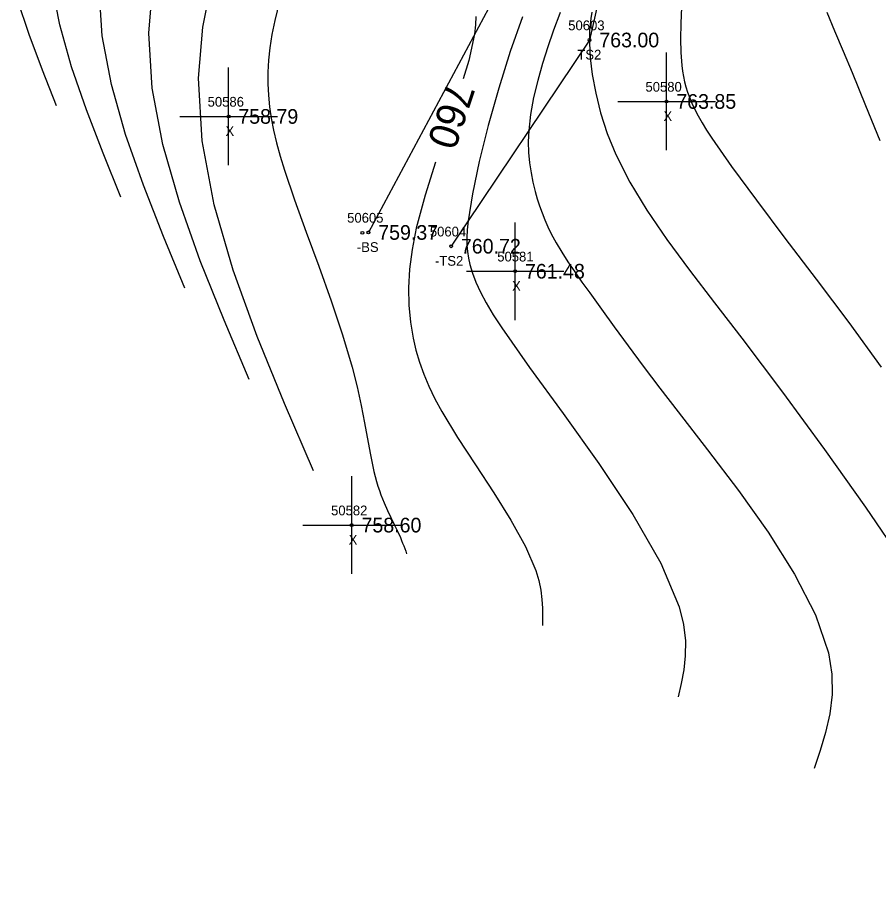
# Model space of a CAD drawing. Extents: x 1378535 to 1380697, y 997729 to 1000024.
# Drawn here: x 1379084.3 to 1379172.5, y 999268.6 to 999358 of the extents above; entities that cross this region are included whole.
import ezdxf

# ---------------------------------------------------------------- set-up
doc = ezdxf.new("R2010")
doc.units = 0
for name, color, linetype in [('RD_DTM_BkLn2', 7, 'Continuous'), ('RD_DTM_BkLn_txCode', 7, 'Continuous'), ('RD_DTM_Major1', 7, 'Continuous'), ('RD_DTM_Major1_Lbl', 7, 'Continuous'), ('RD_DTM_Minor1', 7, 'Continuous'), ('RD_EX_Misc', 7, 'Continuous'), ('RD_EX_Misc_txCode', 7, 'Continuous'), ('RD_EX_TX_Misc_ELEV', 7, 'Continuous'), ('RD_SMD_Locator', 7, 'Continuous')]:
    doc.layers.add(name, color=color, linetype=linetype)

msp = doc.modelspace()

# ---------------------------------------------------------------- linework, layer by layer
at = {"layer": 'RD_DTM_BkLn2'}
for points in [[(1379146.818, 999398.407), (1379144.982, 999382.922), (1379134.055, 999361.851), (1379120.234, 999336.005)], [(1379416.856, 999168.193), (1379377.071, 999191.565), (1379325.922, 999232.844), (1379290.492, 999266.41), (1379257.214, 999297.274), (1379219.38, 999336.566), (1379176.35, 999381.85), (1379150.26, 999388.272), (1379142.877, 999355.719), (1379128.704, 999334.594)]]:
    msp.add_lwpolyline(points, dxfattribs=at)
at = {"layer": 'RD_DTM_Major1'}
for points in [[(1379094.857, 999339.632), (1379093.046, 999344.113), (1379091.337, 999348.567), (1379089.829, 999352.966), (1379088.623, 999357.281), (1379087.819, 999361.486)], [(1379131.246, 999358.14), (1379131.203, 999357.268), (1379131.091, 999356.308), (1379130.5, 999353.609), (1379129.94, 999351.744)], [(1379167.178, 999358.572), (1379167.97, 999356.648), (1379168.841, 999354.588), (1379169.77, 999352.382), (1379171.153, 999349.015), (1379172.61, 999345.439)], [(1379127.113, 999343.2), (1379126.045, 999339.841), (1379125.136, 999336.444), (1379124.708, 999334.274), (1379124.445, 999332.245), (1379124.336, 999330.339), (1379124.367, 999328.54), (1379124.527, 999326.829), (1379124.803, 999325.189), (1379125.093, 999323.949), (1379125.454, 999322.724), (1379125.894, 999321.498), (1379126.419, 999320.254), (1379127.038, 999318.976), (1379127.757, 999317.646), (1379129.364, 999314.996), (1379131.186, 999312.198), (1379133.063, 999309.346), (1379134.831, 999306.53), (1379136.327, 999303.844), (1379137.389, 999301.379), (1379137.694, 999300.338), (1379137.893, 999299.352), (1379138.008, 999298.411), (1379138.058, 999297.503), (1379138.067, 999296.618), (1379138.054, 999295.744)]]:
    msp.add_lwpolyline(points, dxfattribs=at)
at = {"layer": 'RD_DTM_Minor1'}
for points in [[(1379114.6, 999311.594), (1379111.628, 999318.483), (1379108.83, 999325.341), (1379106.379, 999332.134), (1379104.447, 999338.831), (1379103.209, 999345.401), (1379102.839, 999351.811), (1379103.276, 999357.038), (1379104.267, 999362.041)], [(1379101.438, 999330.286), (1379099.245, 999335.578), (1379097.176, 999340.84), (1379095.357, 999346.043), (1379093.911, 999351.156), (1379092.962, 999356.149), (1379092.636, 999360.994)], [(1379108.019, 999320.94), (1379105.438, 999327.032), (1379103.006, 999333.093), (1379100.872, 999339.093), (1379099.184, 999345.001), (1379098.092, 999350.787), (1379097.744, 999356.421), (1379098.097, 999361.007)], [(1379111.37, 999360.731), (1379110.628, 999357.717), (1379110.345, 999356.272), (1379110.137, 999354.918), (1379110.001, 999353.638), (1379109.933, 999352.413), (1379109.928, 999351.226), (1379109.984, 999350.06), (1379110.099, 999348.886), (1379110.274, 999347.696), (1379110.512, 999346.47), (1379110.815, 999345.189), (1379111.186, 999343.834), (1379111.629, 999342.385), (1379112.654, 999339.352), (1379113.854, 999336.031), (1379115.136, 999332.539), (1379116.41, 999328.994), (1379117.586, 999325.512), (1379118.572, 999322.213), (1379119.084, 999320.181), (1379119.499, 999318.281), (1379119.84, 999316.515), (1379120.404, 999313.39), (1379120.677, 999312.033), (1379120.799, 999311.5), (1379120.926, 999310.99), (1379121.06, 999310.5), (1379121.202, 999310.026), (1379121.352, 999309.568), (1379121.511, 999309.121), (1379121.834, 999308.311), (1379122.178, 999307.534), (1379122.53, 999306.789), (1379122.877, 999306.076), (1379123.205, 999305.395), (1379123.501, 999304.745), (1379123.623, 999304.455), (1379123.736, 999304.171), (1379123.844, 999303.891), (1379123.946, 999303.614), (1379124.045, 999303.339), (1379124.142, 999303.066)], [(1379088.276, 999348.978), (1379086.841, 999352.636), (1379085.484, 999356.27), (1379084.283, 999359.857)], [(1379152.301, 999359.075), (1379152.236, 999357.405), (1379152.211, 999355.852), (1379152.238, 999354.423), (1379152.331, 999353.121), (1379152.404, 999352.536), (1379152.498, 999351.977), (1379152.613, 999351.435), (1379152.752, 999350.906), (1379152.916, 999350.382), (1379153.107, 999349.858), (1379153.364, 999349.24), (1379153.665, 999348.603), (1379154.013, 999347.937), (1379154.415, 999347.232), (1379154.875, 999346.479), (1379155.398, 999345.669), (1379157.42, 999342.759), (1379159.963, 999339.311), (1379162.898, 999335.428), (1379166.095, 999331.214), (1379169.426, 999326.776), (1379172.762, 999322.216)], [(1379135.996, 999358.088), (1379134.759, 999354.549), (1379133.576, 999350.77), (1379132.5, 999346.947), (1379131.584, 999343.277), (1379130.879, 999339.955), (1379130.438, 999337.178), (1379130.348, 999336.281), (1379130.305, 999335.475), (1379130.311, 999334.737), (1379130.364, 999334.048), (1379130.464, 999333.384), (1379130.611, 999332.725), (1379130.877, 999331.841), (1379131.237, 999330.905), (1379131.704, 999329.898), (1379132.294, 999328.795), (1379133.019, 999327.576), (1379133.893, 999326.218), (1379136.722, 999322.181), (1379140.168, 999317.447), (1379143.829, 999312.322), (1379147.302, 999307.111), (1379150.182, 999302.12), (1379152.068, 999297.655), (1379152.507, 999295.845), (1379152.697, 999294.183), (1379152.688, 999292.639), (1379152.53, 999291.184), (1379152.272, 999289.788), (1379151.965, 999288.422)], [(1379139.871, 999358.525), (1379139.629, 999357.902), (1379139.39, 999357.265), (1379139.15, 999356.609), (1379138.593, 999355.003), (1379138.055, 999353.309), (1379137.566, 999351.567), (1379137.15, 999349.816), (1379136.836, 999348.093), (1379136.651, 999346.439), (1379136.609, 999345.284), (1379136.642, 999344.182), (1379136.739, 999343.128), (1379136.89, 999342.117), (1379137.086, 999341.146), (1379137.317, 999340.208), (1379137.527, 999339.458), (1379137.758, 999338.725), (1379138.012, 999338.002), (1379138.294, 999337.288), (1379138.607, 999336.576), (1379138.956, 999335.864), (1379139.465, 999334.929), (1379140.037, 999333.977), (1379140.67, 999332.998), (1379141.359, 999331.982), (1379142.104, 999330.921), (1379142.901, 999329.804), (1379144.097, 999328.14), (1379145.402, 999326.341), (1379146.828, 999324.4), (1379148.385, 999322.306), (1379150.087, 999320.052), (1379151.944, 999317.629), (1379154.965, 999313.733), (1379158.12, 999309.576), (1379161.172, 999305.287), (1379163.888, 999300.997), (1379166.031, 999296.837), (1379167.366, 999292.935), (1379167.702, 999290.745), (1379167.719, 999288.673), (1379167.481, 999286.697), (1379167.053, 999284.791), (1379166.496, 999282.934), (1379165.876, 999281.1)], [(1379143.1, 999358.576), (1379143.008, 999357.936), (1379142.937, 999357.318), (1379142.889, 999356.696), (1379142.866, 999356.045), (1379142.865, 999355.989), (1379142.865, 999355.932), (1379142.865, 999355.875), (1379142.864, 999355.759), (1379142.865, 999355.7), (1379142.865, 999355.657), (1379142.865, 999355.613), (1379142.866, 999355.57), (1379142.867, 999355.481), (1379142.868, 999355.436), (1379142.951, 999353.91), (1379143.159, 999352.175), (1379143.508, 999350.273), (1379144.013, 999348.247), (1379144.692, 999346.135), (1379145.561, 999343.981), (1379146.994, 999341.158), (1379148.75, 999338.28), (1379150.802, 999335.293), (1379153.125, 999332.146), (1379155.692, 999328.786), (1379158.476, 999325.159), (1379162.644, 999319.629), (1379166.945, 999313.766), (1379171.14, 999307.853), (1379174.992, 999302.178)]]:
    msp.add_lwpolyline(points, dxfattribs=at)
at = {"layer": 'RD_EX_Misc'}
for p, q in [((1379150.764, 999344.424), (1379150.764, 999354.424)), ((1379105.904, 999342.89), (1379105.904, 999352.89)), ((1379145.764, 999349.424), (1379155.764, 999349.424)), ((1379100.904, 999347.89), (1379110.904, 999347.89)), ((1379135.261, 999327.03), (1379135.261, 999337.03)), ((1379130.261, 999332.03), (1379140.261, 999332.03)), ((1379118.522, 999301.024), (1379118.522, 999311.024)), ((1379113.522, 999306.024), (1379123.522, 999306.024))]:
    msp.add_line(p, q, dxfattribs=at)
at = {"layer": 'RD_SMD_Locator'}
for centre in [(1379142.877, 999355.719), (1379150.764, 999349.424), (1379105.904, 999347.89), (1379119.617, 999335.966), (1379120.234, 999336.005), (1379128.704, 999334.594), (1379135.261, 999332.03), (1379118.522, 999306.024)]:
    msp.add_circle(centre, 0.15, dxfattribs=at)

# ---------------------------------------------------------------- texts
at = {"layer": 'RD_DTM_BkLn_txCode'}
for s, p in [('50603', (1379140.696, 999356.719)), ('TS2', (1379141.633, 999353.719)), ('50605', (1379118.053, 999337.005)), ('50604', (1379126.523, 999335.594)), ('-BS', (1379119.045, 999334.005)), ('-TS2', (1379127.05, 999332.594))]:
    msp.add_text(s, height=1, dxfattribs=at).set_placement(p)
at = {"layer": 'RD_DTM_Major1_Lbl'}
msp.add_text('760', height=3, rotation=251.6881, dxfattribs=at).set_placement((1379128.346, 999351.612))
at = {"layer": 'RD_EX_Misc_txCode'}
for s, p in [('50580', (1379148.607, 999350.424)), ('50586', (1379103.762, 999348.89)), ('X', (1379150.449, 999347.424)), ('X', (1379105.589, 999345.89)), ('50581', (1379133.426, 999333.03)), ('X', (1379134.946, 999330.03)), ('50582', (1379116.404, 999307.024)), ('X', (1379118.207, 999304.024))]:
    msp.add_text(s, height=1, dxfattribs=at).set_placement(p)
at = {"layer": 'RD_EX_TX_Misc_ELEV'}
for s, p in [('763.00', (1379143.877, 999354.969)), ('763.85', (1379151.764, 999348.674)), ('758.79', (1379106.904, 999347.14)), ('759.37', (1379121.234, 999335.255)), ('760.72', (1379129.704, 999333.844)), ('761.48', (1379136.261, 999331.28)), ('758.60', (1379119.522, 999305.274))]:
    msp.add_text(s, height=1.5, dxfattribs=at).set_placement(p)

doc.saveas('drawing.dxf')
